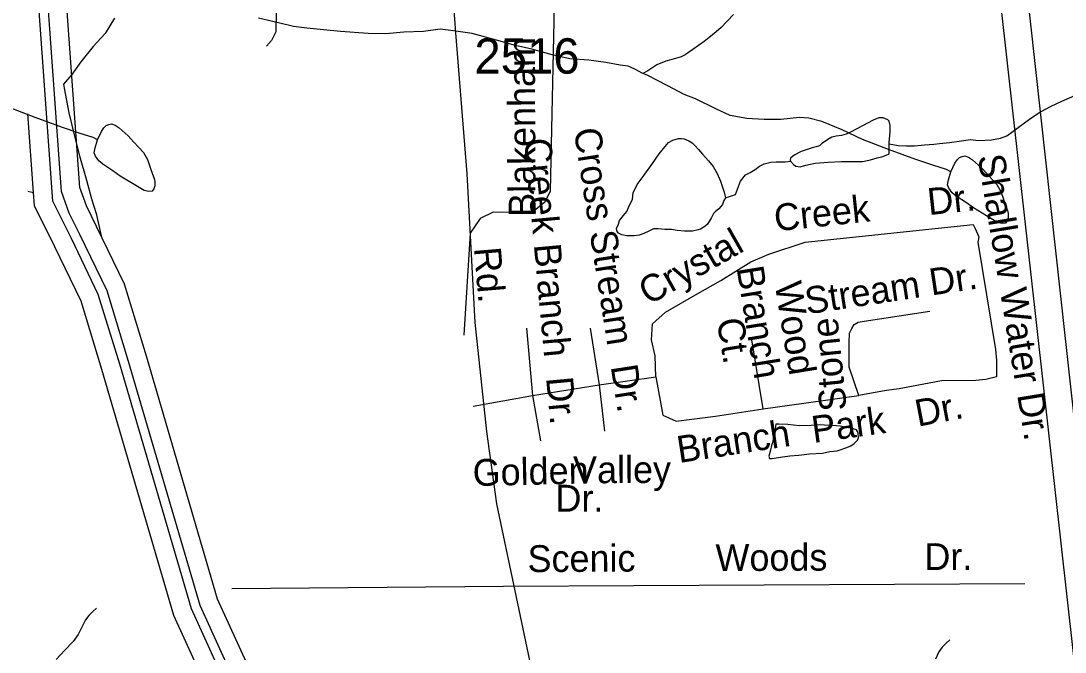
# Model space of a CAD drawing. Extents: x 2169602 to 2449496, y 721995 to 810662.
# Drawn here: x 2382089 to 2385779, y 791467 to 793698 of the extents above; entities that cross this region are included whole.
import ezdxf

# ---------------------------------------------------------------- set-up
doc = ezdxf.new("R2010")
doc.units = 0
doc.layers.add('Default', color=7, linetype='Continuous')

msp = doc.modelspace()

# ---------------------------------------------------------------- linework, layer by layer
at = {"layer": 'Default'}
for p, q in [((2382137.3, 793044.1), (2382133.8, 793092)), ((2383875.7, 792612), (2383897.6, 792373.8)), ((2384101.3, 792612), (2384132.6, 792411.4)), ((2384712.3, 792326.8), (2384671.5, 792577.5)), ((2384132.6, 792411.4), (2384333.1, 792439.6)), ((2383897.6, 792373.8), (2384132.6, 792411.4)), ((2384132.6, 792411.4), (2384151.4, 792248.4)), ((2383687.7, 792336.2), (2383897.6, 792373.8)), ((2383897.6, 792373.8), (2383925.8, 792213.9)), ((2384712.3, 792326.8), (2385050.6, 792373.8)), ((2382834.5, 791691.3), (2383794.2, 791699.9)), ((2383794.2, 791699.9), (2385636.5, 791709.3))]:
    msp.add_line(p, q, dxfattribs=at)
for points in [[(2385516.1, 794624.8), (2385508.5, 794499.5), (2385507.3, 794440.1), (2385504.9, 794341.8), (2385507.3, 794252), (2385509.7, 794129.4), (2386589.6, 784463), (2386562.5, 783723.6), (2379965, 774755.3), (2379098.1, 772209.8)], [(2385609.5, 794604.6), (2385600.6, 794401), (2385600.6, 794279.8), (2385602, 794189.7), (2386675.9, 784444.9), (2386646.9, 783712.3), (2380042.2, 774729.7), (2379098.1, 771950.4)], [(2382297.1, 793109), (2382209.2, 794339.7), (2382114.5, 794634.4)], [(2383560.3, 794583.5), (2383579.7, 794269.3), (2383624.7, 793655.7), (2383664.4, 793157.3), (2383692.7, 792631.6), (2383734.5, 792246.3), (2383770.1, 791990.8), (2383928.1, 791241)], [(2383005.7, 794518.5), (2382990.1, 793659.3), (2382974.9, 793628.9), (2382957.5, 793609.3)], [(2383769.3, 794497.3), (2383766.1, 794429.2), (2383775.4, 794401.3), (2383799.6, 794365.9), (2383844.2, 794338), (2383896.3, 794317.5), (2383952.1, 794289.6), (2383972.6, 794259.8), (2383987.5, 794217), (2383974.5, 793809.2), (2383959.6, 793096.9), (2383941, 793057.8), (2383896.3, 793020.6), (2383825.6, 793020.6), (2383758.6, 793022.4), (2383712.1, 793000.1), (2383676.8, 792948), (2383654.4, 792586.8)], [(2382232.3, 793095.3), (2382144.3, 794327.1), (2382114, 794421.5)], [(2382201.8, 793061.6), (2382114, 794291.5)], [(2384607.4, 793721.3), (2384564.1, 793675.1), (2384537.9, 793653.1), (2384503.8, 793625), (2384463.9, 793597), (2384436.2, 793578.8), (2384422.6, 793570.8), (2384386.3, 793560.4), (2384368.3, 793556.3), (2384336.3, 793542.5), (2384304.3, 793522.1), (2384286.7, 793512.2)], [(2382420.3, 793707.8), (2382386.7, 793653.7), (2382345, 793607.6), (2382301.2, 793553.5), (2382269, 793509.2), (2382239.7, 793475.1)], [(2384286.7, 793512.2), (2384258.6, 793527.8), (2384234.8, 793537.9), (2384206.5, 793541.8), (2384156.3, 793551.5), (2384096.4, 793559.3), (2384028.5, 793564.7), (2383966.6, 793578.5), (2383894.6, 793598.3), (2383836.6, 793612), (2383770.2, 793629.7), (2383684, 793653.3), (2383618.2, 793663.3), (2383570.2, 793668.9), (2383512.4, 793660.7), (2383442.3, 793658.2), (2383378.3, 793652.1), (2383316.6, 793653.7), (2383218.4, 793661.3), (2383158.1, 793667.2), (2383100.1, 793672.7), (2383052.1, 793678.7), (2383004.3, 793690.4), (2382928.2, 793708.1)], [(2382359.9, 793277.8), (2382344.3, 793285.8), (2382295.5, 793301.3), (2382235.8, 793321.3), (2382139.9, 793356.9), (2382047.6, 793392.3), (2381975.8, 793425.9), (2381903.4, 793455.5), (2381857.3, 793467.4), (2381825.3, 793469.4), (2381759.3, 793463.1), (2381699.4, 793462.9), (2381639.1, 793466.7), (2381579.3, 793476.2), (2381529.2, 793500), (2381456.8, 793535.7), (2381417.1, 793551.5), (2381359, 793581.3), (2381286.9, 793619), (2381270.9, 793625.1)], [(2385375.7, 793164.9), (2385360.1, 793173), (2385311.3, 793188.5), (2385251.7, 793208.5), (2385155.7, 793244.1), (2385063.4, 793279.5), (2384991.7, 793313.1), (2384919.3, 793342.7), (2384873.1, 793354.6), (2384841.1, 793356.6), (2384775.1, 793350.3), (2384715.2, 793350), (2384655, 793353.9), (2384595.1, 793363.4), (2384545.1, 793387.2), (2384472.7, 793422.8), (2384432.9, 793438.6), (2384374.9, 793468.5), (2384302.7, 793506.2), (2384286.7, 793512.2)], [(2382239.7, 793475.1), (2382241.5, 793461.1), (2382257.9, 793373), (2382278.2, 793291.3), (2382296.5, 793221.6), (2382320.6, 793135.5), (2382339.1, 793069.5), (2382355.5, 793017.5), (2382373.6, 792932.1)], [(2385444.9, 793279.2), (2385473.2, 793275.3), (2385518.9, 793277.7), (2385550.9, 793283.8), (2385573.3, 793291.8), (2385608.5, 793318.1), (2385658.4, 793354.4), (2385692.2, 793376.4), (2385730.5, 793396.6), (2385768.3, 793414.8), (2385814.2, 793435)], [(2382133.8, 793092), (2382114, 793370.2)], [(2385157.2, 793264.3), (2385157.4, 793267.9), (2385160.7, 793305.9), (2385160.7, 793328.3), (2385157, 793344.3), (2385152.9, 793348.1), (2385136.7, 793355.8), (2385120.5, 793355.8), (2385101, 793347.8), (2385063.1, 793327.6), (2385021.3, 793305.6), (2385005.1, 793297.5), (2384989.1, 793293.4), (2384970.8, 793291.3), (2384954.8, 793287.2), (2384941.3, 793279.1), (2384929.2, 793271.2), (2384919.4, 793265), (2384911.2, 793256.9), (2384899.5, 793253), (2384885.1, 793249.1), (2384847, 793236.6), (2384839.6, 793232.8), (2384823.8, 793224.7), (2384815.6, 793218.6), (2384809.4, 793212.6), (2384807.6, 793206.4), (2384809.4, 793202.5)], [(2382359.9, 793277.8), (2382373.8, 793307.7), (2382381.8, 793319.9), (2382390, 793328), (2382399.7, 793331.8), (2382409.7, 793333.9), (2382421.8, 793330.1), (2382436, 793320.2), (2382467.8, 793292.3), (2382487.8, 793270.2), (2382506.3, 793250.3), (2382522.1, 793232.6), (2382536.2, 793208.5), (2382546.1, 793180.6), (2382554.5, 793156.7), (2382560.2, 793140.8), (2382562.5, 793130.7), (2382562.3, 793114.9), (2382559, 793104.9), (2382552.8, 793096.5), (2382540.7, 793094.7), (2382524.8, 793098.7), (2382500.8, 793112.4), (2382440.3, 793150), (2382414.4, 793168.1), (2382378.3, 793191.8), (2382364.2, 793203.7), (2382352.5, 793219.7), (2382348, 793231.7), (2382351.9, 793249.8), (2382359.9, 793277.8)], [(2384249.9, 793068.5), (2384252.7, 793090.4), (2384267.5, 793120.2), (2384288.2, 793147.9), (2384321, 793194.5), (2384345, 793228.6), (2384359.6, 793246.7), (2384377.2, 793268.7), (2384393, 793276.8), (2384413.1, 793282.7), (2384423.3, 793282.8), (2384433.2, 793280.9), (2384449.2, 793274.8), (2384461.1, 793267), (2384471.3, 793257.3), (2384483.4, 793243.3), (2384498, 793227.7), (2384519.3, 793203.8), (2384535.1, 793183.5), (2384549.2, 793158.7), (2384561.7, 793131.3), (2384574, 793092.5), (2384579.2, 793072.3)], [(2385157.2, 793264.3), (2385189.4, 793258.2), (2385219.1, 793256.5), (2385247.2, 793256.3), (2385282.9, 793260.7), (2385315.1, 793262.7), (2385335, 793265), (2385370.9, 793268.8), (2385404.7, 793273.1), (2385444.9, 793279.2)], [(2384809.4, 793202.5), (2384819.3, 793190.5), (2384827.3, 793184.8), (2384843.5, 793182.7), (2384863.6, 793188.6), (2384895.8, 793195.1), (2384941.5, 793199.1), (2384987.4, 793201.5), (2385021.5, 793201.6), (2385063.5, 793201.8), (2385091.6, 793207.7), (2385115.6, 793213.8), (2385131.2, 793217.9), (2385147.2, 793224), (2385157.2, 793228.2), (2385157.2, 793264.3)], [(2384579.2, 793072.3), (2384614.2, 793084.8), (2384632.3, 793131.5), (2384650.3, 793153.6), (2384666.3, 793162.5), (2384684.4, 793173.1), (2384699.7, 793184.6), (2384715.5, 793192.8), (2384739.5, 793198.9), (2384757.6, 793200.2), (2384789.6, 793200.6), (2384809.4, 793202.5)], [(2385375.7, 793164.9), (2385389.7, 793194.9), (2385397.7, 793207.1), (2385405.9, 793215.1), (2385415.5, 793219), (2385425.5, 793221.1), (2385437.6, 793217.2), (2385451.8, 793207.4), (2385483.6, 793179.4), (2385503.7, 793157.4), (2385522.1, 793137.5), (2385537.9, 793119.7), (2385552.1, 793095.7), (2385561.9, 793067.8), (2385570.3, 793043.9), (2385576.1, 793028), (2385578.3, 793017.9), (2385578.1, 793002.1), (2385574.8, 792992), (2385568.7, 792983.6), (2385556.6, 792981.8), (2385540.6, 792985.9), (2385516.6, 792999.6), (2385456.1, 793037.2), (2385430.3, 793055.3), (2385394.2, 793079), (2385380, 793090.9), (2385368.3, 793106.9), (2385363.8, 793118.9), (2385367.7, 793136.9), (2385375.7, 793164.9)], [(2382114, 793096.7), (2382133.8, 793092)], [(2382933.4, 787405.2), (2382958.2, 787456.9), (2382966.2, 787663.8), (2383023, 787796.5), (2383039, 787937.7), (2383170.1, 788302.9), (2383442.9, 788821.6), (2383699.8, 789391.7), (2383665, 789707.3), (2383487, 790166.4), (2383024.2, 791083), (2382873.4, 791299.1), (2382722.6, 791631.1), (2382469.8, 792494.7), (2382393.4, 792743.7), (2382297, 792942.9), (2382259.8, 793018.3), (2382232.3, 793095.3)], [(2382999.1, 787390.4), (2383023.3, 787440.8), (2383031.3, 787649.1), (2383087.1, 787779.6), (2383103.4, 787922.8), (2383230.3, 788276.4), (2383501.9, 788792.8), (2383767, 789381.1), (2383729.3, 789723), (2383547, 790193.1), (2383080.6, 791116.7), (2382930.7, 791331.7), (2382784.3, 791654), (2382532.7, 792513.6), (2382454.6, 792767.7), (2382356, 792971.7), (2382320.3, 793044), (2382297.1, 793109)], [(2383105.9, 790848.4), (2382995.9, 791066.2), (2382844.8, 791282.8), (2382691.8, 791619.6), (2382438.4, 792485.3), (2382362.7, 792731.6), (2382267.6, 792928.5), (2382201.8, 793061.6)], [(2384579.2, 793072.3), (2384573.8, 793063.7), (2384568.1, 793049.6), (2384556, 793033.6), (2384542.1, 793023.5), (2384536.3, 793017.5), (2384530.2, 793003.4), (2384522.4, 792991.6), (2384516, 792979.6), (2384506.2, 792971.3), (2384490.6, 792961.5), (2384482.6, 792959.5), (2384462.3, 792955.3), (2384434.2, 792955.4), (2384408.6, 792956.9), (2384388.5, 792961.2), (2384364.5, 792960.7), (2384340.7, 792962.7), (2384324.5, 792962.7), (2384308.3, 792954.6), (2384290.5, 792946.4), (2384274.5, 792940.7), (2384256.4, 792938.6), (2384230.4, 792938.4), (2384212.3, 792942.4), (2384200.6, 792948.2), (2384196.5, 792954.1), (2384194.3, 792964.1), (2384200.4, 792980.3), (2384204.5, 792992.2), (2384218.1, 793010.4), (2384230.2, 793024.4), (2384236.5, 793038.5), (2384249.9, 793068.5)], [(2383047.3, 790818.8), (2382939.4, 791032.4), (2382787.5, 791250.2), (2382630.1, 791596.7), (2382375.6, 792466.4), (2382301.5, 792707.6), (2382208.6, 792899.7), (2382137.3, 793044.1)], [(2384333.1, 792439.6), (2384330, 792514.8), (2384317.5, 792571.2), (2384320.6, 792627.6), (2384367.6, 792668.4), (2384481.5, 792734.2), (2384563.2, 792780.7), (2384668.7, 792847.1), (2384732.7, 792873.2), (2384860.5, 792915.8), (2385454, 792978.5), (2385460.1, 792966.6), (2385474.3, 792934.5), (2385470.3, 792916.6), (2385533.2, 792536.7), (2385536.3, 792499.1), (2385536.3, 792439.6), (2385498.7, 792430.2), (2385464.2, 792427), (2385342.5, 792426.2), (2385192.7, 792397.5), (2385146.8, 792391.2), (2385050.6, 792373.8)], [(2385050.6, 792373.8), (2385016.3, 792474.7), (2385016, 792558.7), (2385017.8, 792594.6), (2385025.7, 792610.7), (2385033.8, 792624.7), (2385047.7, 792632.8), (2385069.6, 792636.8), (2385301.5, 792671.8)], [(2384333.1, 792439.6), (2384358.2, 792304.8), (2384405.2, 792282.9), (2384543.2, 792300.8), (2384712.3, 792326.8)], [(2384955.8, 792267.9), (2384929.5, 792269.5), (2384911.7, 792269.7), (2384881.5, 792267.4), (2384839.5, 792267.3), (2384799.3, 792270.9), (2384767.3, 792272.9), (2384757.5, 792272.8), (2384753.8, 792247), (2384747.6, 792218.7), (2384743.7, 792204.7), (2384741.9, 792196.8), (2384737.6, 792180.9), (2384732.3, 792159), (2384734.3, 792151), (2384744.2, 792151.1), (2384780, 792157.1), (2384806.1, 792161.2), (2384837.9, 792163.3), (2384876, 792167.6), (2384921.9, 792169.6), (2384948, 792175.8), (2384973.8, 792178), (2385007.7, 792189.9), (2385021.8, 792195.9), (2385033.9, 792204.2), (2385045.6, 792216.2), (2385049.5, 792224.2), (2385047.6, 792240.3), (2385045.6, 792246.3), (2385041.9, 792252.1), (2385029.8, 792255.9), (2385013.4, 792260), (2384983.9, 792265.7), (2384955.8, 792267.9)], [(2382356.6, 791622.5), (2382343.3, 791610.7), (2382328.9, 791596.6), (2382317, 791580.6), (2382304.9, 791554.5), (2382291.4, 791528.5), (2382273.2, 791504.1), (2382243.2, 791472.1), (2382213.7, 791440.1)], [(2385372.4, 791509.7), (2385359.1, 791497.9), (2385344.8, 791483.8), (2385332.9, 791467.8), (2385320.8, 791441.6)]]:
    msp.add_lwpolyline(points, dxfattribs=at)

# ---------------------------------------------------------------- texts
msp.add_text('2516', height=125, dxfattribs=at).set_placement((2383691.6, 793511.9))
for s, rotation, p in [('Blakenham', 90.2328, (2383908, 793005.8)), ('Cross Stream  Dr.', 278.8776, (2384042.4, 793313.8)), ('Creek Branch  Dr.', 275.2605, (2383867.3, 793280.1)), ('Shallow Water Dr.', 279.3981, (2385470, 793219.7)), ('Dr.', 6.0292, (2385297.6, 793011.5)), ('Creek', 6.0292, (2384755.8, 792954.2)), ('Crystal', 29.6465, (2384307.2, 792691.6)), ('Rd.', 274.8018, (2383690.1, 792895.4)), ('Stream Dr.', 8.5979, (2384867, 792660.8)), ('Branch', 279.2267, (2384618, 792824.9)), ('Wood', 279.2267, (2384752.7, 792768.5)), ('Ct.', 279.2267, (2384547.8, 792641.1)), ('Stone', 95.7694, (2385008.1, 792323.4)), ('Dr.', 10.8613, (2385258.8, 792263.3)), ('Park', 7.91, (2384890.2, 792205.9)), ('Branch', 8.7395, (2384415, 792135.1)), ('Golden', 1.3106, (2383686.6, 792053.6)), ('Valley', 0.3109, (2384040.7, 792063.3)), ('Dr.', 359.8527, (2383978.2, 791963.3)), ('Scenic', 0.2924, (2383879.8, 791749.5)), ('Woods', 0.2924, (2384544, 791752.9)), ('Dr.', 0.2924, (2385282.4, 791756.7))]:
    msp.add_text(s, height=95, rotation=rotation, dxfattribs=at).set_placement(p)

doc.saveas('drawing.dxf')
